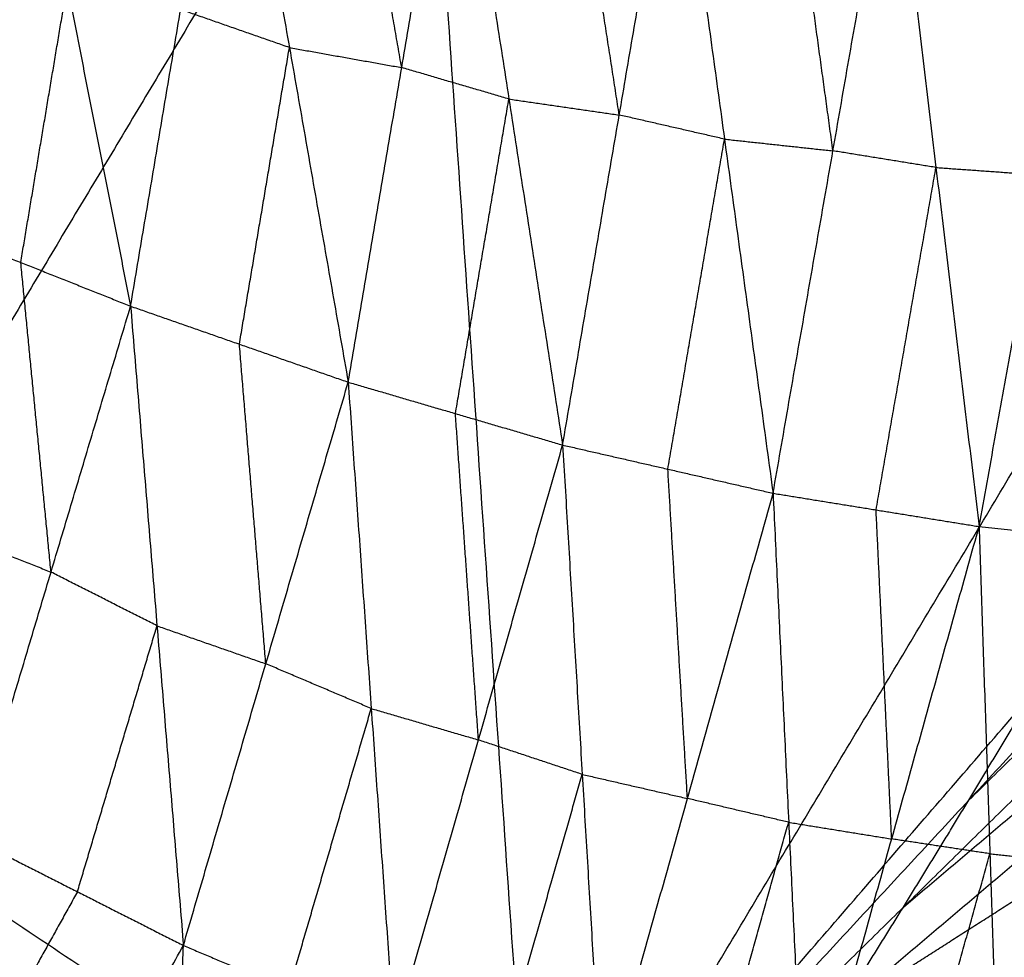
# Model space of a CAD drawing. Header units: millimetres. Extents: x -106 to 110, y -96 to 120.
# Tile 657 of 1020: x 83.1 to 86.58, y -42.47 to -39.16. Entities that reach past the tile are written whole.
import ezdxf

# ---------------------------------------------------------------- set-up
doc = ezdxf.new("R2010")
doc.units = ezdxf.units.MM
doc.header["$MEASUREMENT"] = 0
doc.layers.add('Default', color=7, linetype='Continuous', true_color=0x000000)

msp = doc.modelspace()

# ---------------------------------------------------------------- linework, layer by layer
at = {"layer": 'Default'}
for points in [[(79.415, -39.8925, 9.1165), (81.7692, -35.9648, 9.1165), (84.1233, -32.0371, 9.1165)], [(84.1233, -32.0371, 9.1165), (84.522, -37.8042, 10.5669), (84.9206, -43.5713, 12.0172)], [(84.9206, -43.5713, 12.0172), (87.4418, -39.3649, 12.0172), (89.963, -35.1585, 12.0172)], [(84.522, -37.8042, 10.5669), (83.3449, -39.7681, 10.5669), (82.1678, -41.7319, 10.5669)], [(83.046, -37.9099, 4.5636), (83.27, -39.0402, 4.9515), (83.4941, -40.1705, 5.3393)], [(83.4941, -40.1705, 5.3393), (83.6707, -39.1235, 5.0199), (83.8473, -38.0765, 4.7005)], [(83.8473, -38.0765, 4.7005), (84.055, -39.2576, 5.1208), (84.2626, -40.4388, 5.5412)], [(84.4514, -39.3283, 5.1986), (84.3476, -38.7378, 4.9884), (84.2438, -38.1472, 4.7782)], [(84.2626, -40.4388, 5.5412), (84.4514, -39.3283, 5.1986), (84.6403, -38.2179, 4.856)], [(84.6403, -38.2179, 4.856), (84.83, -39.4392, 5.3073), (85.0198, -40.6606, 5.7587)], [(85.2197, -39.4957, 5.3956), (85.1248, -38.8851, 5.1699), (85.03, -38.2744, 4.9442)], [(85.0198, -40.6606, 5.7587), (85.2197, -39.4957, 5.3956), (85.4196, -38.3309, 5.0324)], [(85.4196, -38.3309, 5.0324), (85.5913, -39.5808, 5.5121), (85.7629, -40.8308, 5.9918)], [(85.9744, -39.6222, 5.6121), (85.8885, -38.9972, 5.3723), (85.8027, -38.3722, 5.1324)], [(85.7629, -40.8308, 5.9918), (85.9744, -39.6222, 5.6121), (86.1858, -38.4136, 5.2325)], [(86.1858, -38.4136, 5.2325), (86.3382, -39.681, 5.7359), (86.4905, -40.9484, 6.2394)], [(86.7148, -39.7077, 5.8482), (86.6386, -39.074, 5.5965), (86.5624, -38.4403, 5.3448)], [(86.4905, -40.9484, 6.2394), (86.7148, -39.7077, 5.8482), (86.939, -38.467, 5.4571)], [(83.1063, -40.0161, 5.2456), (83.1881, -39.5281, 5.0985), (83.27, -39.0402, 4.9515)], [(84.055, -39.2576, 5.1208), (83.8628, -39.1906, 5.0704), (83.6707, -39.1235, 5.0199)], [(83.8783, -40.3046, 5.4402), (83.9666, -39.7811, 5.2805), (84.055, -39.2576, 5.1208)], [(84.055, -39.2576, 5.1208), (84.2532, -39.293, 5.1597), (84.4514, -39.3283, 5.1986)], [(84.83, -39.4392, 5.3073), (84.6407, -39.3838, 5.253), (84.4514, -39.3283, 5.1986)], [(84.6412, -40.5497, 5.6499), (84.7356, -39.9945, 5.4786), (84.83, -39.4392, 5.3073)], [(84.83, -39.4392, 5.3073), (85.0249, -39.4675, 5.3515), (85.2197, -39.4957, 5.3956)], [(84.9206, -43.5713, 12.0172), (86.6819, -41.535, 12.2207), (88.4432, -39.4986, 12.4242)], [(85.5913, -39.5808, 5.5121), (85.4055, -39.5383, 5.4538), (85.2197, -39.4957, 5.3956)], [(85.3914, -40.7457, 5.8752), (85.4913, -40.1632, 5.6937), (85.5913, -39.5808, 5.5121)], [(85.5913, -39.5808, 5.5121), (85.7828, -39.6015, 5.5621), (85.9744, -39.6222, 5.6121)], [(86.3382, -39.681, 5.7359), (86.1563, -39.6516, 5.674), (85.9744, -39.6222, 5.6121)], [(86.1267, -40.8896, 6.1156), (86.2324, -40.2853, 5.9258), (86.3382, -39.681, 5.7359)], [(86.3382, -39.681, 5.7359), (86.5265, -39.6943, 5.7921), (86.7148, -39.7077, 5.8482)], [(82.7184, -39.8616, 5.1519), (83.1063, -40.0161, 5.2456), (83.4941, -40.1705, 5.3393)], [(79.415, -39.8925, 9.1165), (82.1678, -41.7319, 10.5669), (84.9206, -43.5713, 12.0172)], [(83.2131, -41.1092, 5.926), (83.1597, -40.5626, 5.5858), (83.1063, -40.0161, 5.2456)], [(82.9322, -42.0478, 6.5126), (83.2131, -41.1092, 5.926), (83.4941, -40.1705, 5.3393)], [(83.4941, -40.1705, 5.3393), (83.5873, -41.2988, 6.0704), (83.6806, -42.427, 6.8016)], [(83.4941, -40.1705, 5.3393), (83.8783, -40.3046, 5.4402), (84.2626, -40.4388, 5.5412)], [(84.9206, -43.5713, 12.0172), (86.4542, -41.9145, 12.2207), (87.9877, -40.2578, 12.4242)], [(83.9716, -41.4329, 6.1714), (83.925, -40.8688, 5.8058), (83.8783, -40.3046, 5.4402)], [(83.6806, -42.427, 6.8016), (83.9716, -41.4329, 6.1714), (84.2626, -40.4388, 5.5412)], [(84.2626, -40.4388, 5.5412), (84.3439, -41.5907, 6.3196), (84.4251, -42.7427, 7.0981)], [(84.2626, -40.4388, 5.5412), (84.6412, -40.5497, 5.6499), (85.0198, -40.6606, 5.7587)], [(84.7225, -41.7016, 6.4284), (84.6818, -41.1256, 6.0392), (84.6412, -40.5497, 5.6499)], [(86.4542, -41.9145, 12.2207), (87.1054, -41.2749, 12.3225), (87.7567, -40.6353, 12.4242)], [(84.4251, -42.7427, 7.0981), (84.7225, -41.7016, 6.4284), (85.0198, -40.6606, 5.7587)], [(85.0198, -40.6606, 5.7587), (85.0889, -41.8232, 6.5779), (85.158, -42.9859, 7.3971)], [(85.0198, -40.6606, 5.7587), (85.3914, -40.7457, 5.8752), (85.7629, -40.8308, 5.9918)], [(85.4605, -41.9083, 6.6944), (85.4259, -41.327, 6.2848), (85.3914, -40.7457, 5.8752)], [(85.158, -42.9859, 7.3971), (85.4605, -41.9083, 6.6944), (85.7629, -40.8308, 5.9918)], [(85.7629, -40.8308, 5.9918), (85.818, -41.9923, 6.8428), (85.8731, -43.1539, 7.6939)], [(85.7629, -40.8308, 5.9918), (86.1267, -40.8896, 6.1156), (86.4905, -40.9484, 6.2394)], [(86.1818, -42.0512, 6.9666), (86.1543, -41.4704, 6.5411), (86.1267, -40.8896, 6.1156)], [(82.8253, -40.9547, 5.8323), (83.0192, -41.0319, 5.8791), (83.2131, -41.1092, 5.926)], [(85.8731, -43.1539, 7.6939), (86.1818, -42.0512, 6.9666), (86.4905, -40.9484, 6.2394)], [(86.4905, -40.9484, 6.2394), (86.5286, -42.1035, 7.1134), (86.5667, -43.2586, 7.9874)], [(86.4905, -40.9484, 6.2394), (86.8455, -40.9846, 6.3697), (87.2005, -41.0209, 6.5001)], [(84.9206, -43.5713, 12.0172), (86.2231, -42.2921, 12.2207), (87.5256, -41.0129, 12.4242)], [(86.5667, -43.2586, 7.9874), (86.8836, -42.1397, 7.2437), (87.2005, -41.0209, 6.5001)], [(83.5873, -41.2988, 6.0704), (83.4002, -41.204, 5.9982), (83.2131, -41.1092, 5.926)], [(83.3064, -42.2374, 6.6571), (83.4468, -41.7681, 6.3638), (83.5873, -41.2988, 6.0704)], [(83.5873, -41.2988, 6.0704), (83.7794, -41.3658, 6.1209), (83.9716, -41.4329, 6.1714)], [(86.2231, -42.2921, 12.2207), (86.7572, -41.8402, 12.3225), (87.2912, -41.3884, 12.4242)], [(84.3439, -41.5907, 6.3196), (84.1577, -41.5118, 6.2455), (83.9716, -41.4329, 6.1714)], [(86.4542, -41.9145, 12.2207), (86.568, -41.7247, 12.2207), (86.6819, -41.535, 12.2207)], [(84.0528, -42.5848, 6.9498), (84.1984, -42.0878, 6.6347), (84.3439, -41.5907, 6.3196)], [(84.3439, -41.5907, 6.3196), (84.5332, -41.6462, 6.374), (84.7225, -41.7016, 6.4284)], [(85.0889, -41.8232, 6.5779), (84.9057, -41.7624, 6.5032), (84.7225, -41.7016, 6.4284)], [(84.9206, -43.5713, 12.0172), (85.9888, -42.6676, 12.2207), (87.0569, -41.7639, 12.4242)], [(84.7916, -42.8643, 7.2476), (84.9402, -42.3438, 6.9128), (85.0889, -41.8232, 6.5779)], [(85.0889, -41.8232, 6.5779), (85.2747, -41.8658, 6.6362), (85.4605, -41.9083, 6.6944)], [(85.818, -41.9923, 6.8428), (85.6393, -41.9503, 6.7686), (85.4605, -41.9083, 6.6944)], [(86.2231, -42.2921, 12.2207), (86.3386, -42.1033, 12.2207), (86.4542, -41.9145, 12.2207)], [(85.5156, -43.0699, 7.5455), (85.6668, -42.5311, 7.1942), (85.818, -41.9923, 6.8428)], [(85.818, -41.9923, 6.8428), (85.9999, -42.0218, 6.9047), (86.1818, -42.0512, 6.9666)], [(82.9322, -42.0478, 6.5126), (83.3064, -42.2374, 6.6571), (83.6806, -42.427, 6.8016)], [(86.5286, -42.1035, 7.1134), (86.3552, -42.0773, 7.04), (86.1818, -42.0512, 6.9666)], [(86.2199, -43.2063, 7.8407), (86.3743, -42.6549, 7.477), (86.5286, -42.1035, 7.1134)], [(86.5286, -42.1035, 7.1134), (86.7061, -42.1216, 7.1786), (86.8836, -42.1397, 7.2437)], [(85.9888, -42.6676, 12.2207), (86.404, -42.4025, 12.3225), (86.8192, -42.1374, 12.4242)], [(83.3064, -42.2374, 6.6571), (83.0893, -42.6282, 7.1176), (82.8722, -43.0189, 7.578)], [(85.9888, -42.6676, 12.2207), (86.1059, -42.4798, 12.2207), (86.2231, -42.2921, 12.2207)], [(82.8121, -43.9899, 8.6434), (83.2464, -43.2085, 7.7225), (83.6806, -42.427, 6.8016)], [(83.6031, -44.4027, 9.0919), (83.6418, -43.4149, 7.9468), (83.6806, -42.427, 6.8016)], [(83.6806, -42.427, 6.8016), (84.0528, -42.5848, 6.9498), (84.4251, -42.7427, 7.0981)]]:
    msp.add_open_spline(points, degree=2, dxfattribs=at)

doc.saveas('drawing.dxf')
